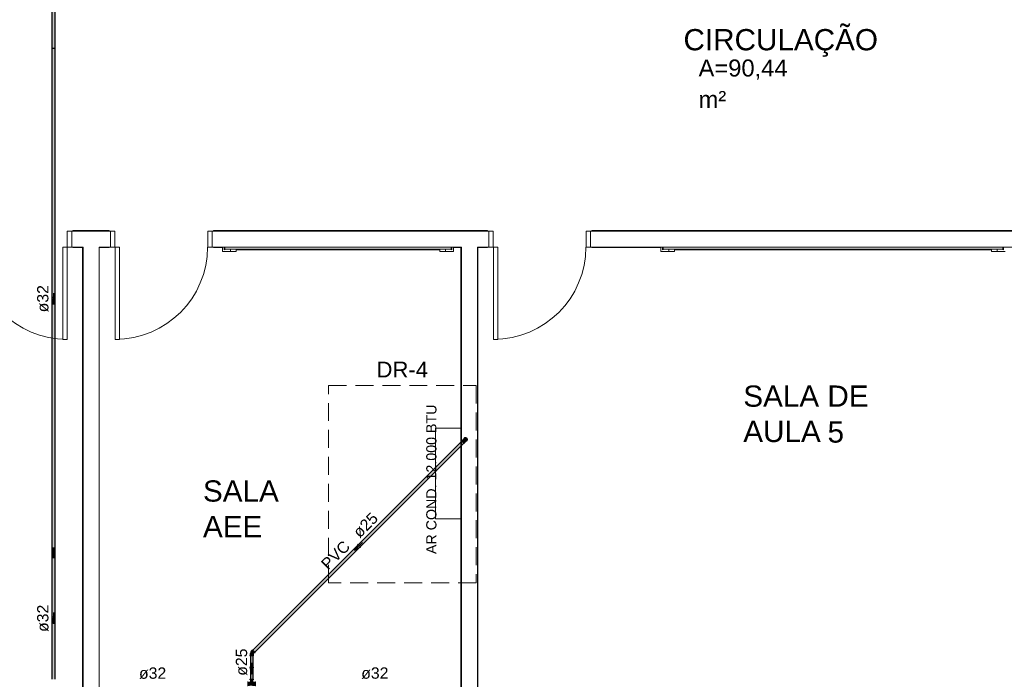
# Model space of a CAD drawing. Header units: millimetres. Extents: x 567 to 934, y -1 to 364.
# Tile 822 of 1056: x 760 to 777, y 153 to 165. Entities that reach past the tile are written whole.
import ezdxf

# ---------------------------------------------------------------- set-up
doc = ezdxf.new("R2010")
doc.units = ezdxf.units.MM
doc.header["$MEASUREMENT"] = 0
doc.linetypes.add('HIDDEN2', pattern=[0.47625, 0.3175, -0.15875])
doc.linetypes.add('NULL', pattern=[0])
for name, color, linetype, lineweight in [('AF-Condutos Reúso', 200, 'Continuous', 25), ('AF-Conexões Reúso', 216, 'Continuous', 18), ('AF-Sentido conduto Reúso', 200, 'Continuous', 30), ('AF-Textos conduto Reúso', 7, 'Continuous', 9), ('DI-Detalhes', 1, 'HIDDEN2', 9), ('Textos', 7, 'Continuous', 9)]:
    doc.layers.add(name, color=color, linetype=linetype, lineweight=lineweight)
doc.layers.add('ARQ FINA', color=8, linetype='Continuous')
doc.styles.add('Arial', font='arial.ttf')

msp = doc.modelspace()

# ---------------------------------------------------------------- hatches: boundary and pattern name
at = {"layer": 'AF-Condutos Reúso', "linetype": 'Continuous'}
h = msp.add_hatch(color=201, dxfattribs=at)
h.paths.add_polyline_path([(760.368, 165.391), (760.305, 165.391), (760.306, 164.236), (760.369, 164.236)])
h.paths.add_polyline_path([(760.368, 165.401), (760.305, 165.401), (760.305, 165.391), (760.368, 165.391)])
h.paths.add_polyline_path([(760.368, 165.681), (760.305, 165.681), (760.305, 165.401), (760.368, 165.401)])
h.paths.add_polyline_path([(760.368, 165.691), (760.305, 165.691), (760.305, 165.681), (760.368, 165.681)])
h.paths.add_polyline_path([(760.368, 165.851), (760.305, 165.851), (760.305, 165.691), (760.368, 165.691)])
h.paths.add_polyline_path([(761.085, 165.913), (761.085, 165.914), (760.417, 165.915), (760.417, 165.852), (761.085, 165.852)])
for points in [[(760.306, 155.4), (760.311, 155.4), (760.311, 164.236)], [(760.306, 155.4), (760.311, 164.236), (760.306, 164.236)], [(760.311, 155.4), (760.321, 155.4), (760.321, 164.236)], [(760.311, 155.4), (760.321, 164.236), (760.311, 164.236)], [(760.321, 155.4), (760.334, 155.4), (760.334, 164.236)], [(760.321, 155.4), (760.334, 164.236), (760.321, 164.236)], [(760.334, 155.4), (760.347, 164.236), (760.334, 164.236)], [(760.334, 155.4), (760.347, 155.4), (760.347, 164.236)], [(760.347, 155.4), (760.359, 164.236), (760.347, 164.236)], [(760.347, 155.4), (760.359, 155.4), (760.359, 164.236)], [(760.359, 155.4), (760.366, 164.236), (760.359, 164.236)], [(760.359, 155.4), (760.366, 155.4), (760.366, 164.236)], [(760.366, 155.4), (760.369, 155.4), (760.369, 164.255)], [(760.366, 155.4), (760.369, 164.236), (760.366, 164.236)], [(767.586, 157.321), (767.588, 157.311), (767.603, 157.298), (767.623, 157.3), (767.635, 157.316), (767.631, 157.336), (767.613, 157.346), (767.594, 157.34)], [(767.547, 157.293), (763.833, 153.579), (767.548, 157.292)], [(767.548, 157.292), (763.834, 153.578), (767.551, 157.289)], [(767.551, 157.289), (763.837, 153.575), (767.557, 157.283)], [(767.557, 157.283), (763.843, 153.569), (767.564, 157.276)], [(767.564, 157.276), (763.85, 153.562), (767.571, 157.269)], [(767.548, 157.292), (763.855, 153.6), (763.855, 153.6)], [(767.551, 157.289), (763.855, 153.6), (763.858, 153.596)], [(767.571, 157.269), (763.857, 153.555), (767.577, 157.263)], [(767.557, 157.283), (763.858, 153.596), (763.864, 153.591)], [(767.577, 157.263), (763.863, 153.549), (767.581, 157.259)], [(767.564, 157.276), (763.864, 153.59), (763.871, 153.583)], [(767.581, 157.259), (763.867, 153.545), (767.583, 157.258)], [(767.571, 157.269), (763.871, 153.583), (763.878, 153.576)], [(767.577, 157.263), (763.878, 153.576), (763.885, 153.57)], [(767.581, 157.259), (763.885, 153.57), (763.889, 153.566)], [(767.583, 157.258), (763.889, 153.566), (763.89, 153.565)], [(760.369, 155.4), (760.306, 155.4), (760.306, 155.24), (760.369, 155.24)], [(760.369, 153.086), (760.369, 155.24), (760.306, 155.24), (760.306, 153.086)], [(763.813, 153.086), (763.817, 153.086), (763.817, 153.499), (763.813, 153.499)], [(763.813, 153.499), (763.813, 153.086), (763.813, 153.086)], [(763.818, 153.086), (763.825, 153.499), (763.817, 153.499)], [(763.817, 153.086), (763.818, 153.086), (763.817, 153.499), (763.817, 153.499)], [(763.825, 153.499), (763.818, 153.086), (763.825, 153.086), (763.825, 153.499)], [(763.825, 153.086), (763.835, 153.086), (763.835, 153.499), (763.825, 153.499)], [(763.835, 153.499), (763.835, 153.086), (763.835, 153.086)], [(763.835, 153.086), (763.835, 153.499), (763.835, 153.499)], [(763.845, 153.499), (763.835, 153.499), (763.835, 153.086), (763.845, 153.086)], [(763.845, 153.086), (763.845, 153.499), (763.845, 153.499)], [(763.854, 153.499), (763.845, 153.499), (763.845, 153.086), (763.854, 153.086)], [(763.854, 153.086), (763.854, 153.499), (763.854, 153.499)], [(763.854, 153.499), (763.854, 153.086), (763.854, 153.086)], [(763.86, 153.499), (763.854, 153.499), (763.854, 153.086), (763.86, 153.086)], [(763.86, 153.086), (763.86, 153.499), (763.86, 153.499)], [(763.862, 153.499), (763.86, 153.499), (763.86, 153.086), (763.862, 153.086)]]:
    msp.add_hatch(color=201, dxfattribs=at).paths.add_polyline_path(points)
at = {"layer": 'AF-Conexões Reúso', "linetype": 'Continuous'}
for points in [[(767.578, 157.33), (767.602, 157.354), (767.587, 157.345)], [(767.587, 157.297), (767.588, 157.303), (767.585, 157.327), (767.601, 157.349), (767.579, 157.331)], [(767.604, 157.354), (767.599, 157.343), (767.625, 157.347)], [(767.602, 157.354), (767.628, 157.351), (767.62, 157.354)], [(767.64, 157.338), (767.626, 157.347), (767.635, 157.316), (767.645, 157.321)], [(767.591, 157.259), (767.558, 157.292), (767.544, 157.296), (767.577, 157.263)], [(767.571, 157.32), (767.55, 157.3), (767.556, 157.294), (767.576, 157.315)], [(767.556, 157.294), (767.575, 157.275), (767.588, 157.296), (767.578, 157.313)], [(767.593, 157.292), (767.588, 157.297), (767.575, 157.275), (767.58, 157.27)], [(767.579, 157.312), (767.587, 157.297), (767.579, 157.325)], [(767.594, 157.292), (767.58, 157.27), (767.604, 157.287)], [(767.611, 157.281), (767.605, 157.287), (767.58, 157.27), (767.589, 157.261)], [(767.59, 157.301), (767.592, 157.294), (767.613, 157.297)], [(767.599, 157.293), (767.602, 157.289), (767.62, 157.289), (767.635, 157.297)], [(767.635, 157.297), (767.64, 157.304), (767.62, 157.296)], [(767.624, 157.301), (767.64, 157.304), (767.644, 157.318), (767.635, 157.316)], [(763.809, 153.539), (763.809, 153.506), (763.813, 153.506)], [(763.81, 153.539), (763.813, 153.506), (763.813, 153.539)], [(763.822, 153.564), (763.813, 153.539), (763.86, 153.539), (763.833, 153.566)], [(763.865, 153.539), (763.813, 153.539), (763.813, 153.506), (763.862, 153.506)], [(763.831, 153.581), (763.827, 153.572), (763.849, 153.594), (763.848, 153.597)], [(763.834, 153.578), (763.83, 153.569), (763.857, 153.588), (763.853, 153.592)], [(763.83, 153.569), (763.839, 153.56), (763.862, 153.583), (763.857, 153.588)], [(763.833, 153.579), (763.853, 153.592), (763.85, 153.595)], [(763.839, 153.56), (763.849, 153.549), (763.872, 153.573), (763.862, 153.583)], [(763.849, 153.606), (763.843, 153.602), (763.879, 153.566), (763.896, 153.558)], [(763.877, 153.568), (763.872, 153.573), (763.849, 153.549), (763.854, 153.544)], [(763.861, 153.537), (763.881, 153.564), (763.877, 153.568), (763.854, 153.544)], [(763.868, 153.539), (763.887, 153.558), (763.881, 153.564), (763.867, 153.545)], [(763.803, 153.506), (763.803, 153.499), (763.813, 153.505)], [(763.87, 153.499), (763.871, 153.506), (763.82, 153.506), (763.813, 153.499)], [(763.903, 152.963), (763.915, 152.963), (763.915, 153.048), (763.903, 153.049), (763.898, 153.044), (763.867, 153.042), (763.868, 153.075), (763.863, 153.078), (763.863, 153.043), (763.866, 153.086), (763.806, 153.086), (763.809, 153.043), (763.777, 153.044), (763.772, 153.049), (763.76, 153.049), (763.76, 153.044), (763.772, 153.043), (763.777, 153.037), (763.792, 153.037), (763.76, 153.044), (763.76, 152.965), (763.772, 152.963), (763.777, 152.968), (763.801, 152.968), (763.801, 152.971), (763.837, 152.971), (763.898, 152.968)]]:
    msp.add_hatch(color=213, dxfattribs=at).paths.add_polyline_path(points)

# ---------------------------------------------------------------- linework, layer by layer
at = {"layer": 'AF-Condutos Reúso'}
for p, q in [((760.306, 164.236), (760.306, 155.4)), ((760.369, 155.4), (760.369, 164.236)), ((767.594, 157.34), (767.588, 157.332)), ((767.603, 157.345), (767.594, 157.34)), ((767.613, 157.346), (767.603, 157.345)), ((767.623, 157.343), (767.613, 157.346)), ((767.631, 157.336), (767.623, 157.343)), ((767.635, 157.327), (767.631, 157.336)), ((767.547, 157.293), (763.833, 153.579)), ((763.89, 153.565), (767.583, 157.258)), ((767.548, 157.292), (767.547, 157.293)), ((767.551, 157.289), (767.548, 157.292)), ((767.557, 157.283), (767.551, 157.289)), ((767.564, 157.276), (767.557, 157.283)), ((767.571, 157.269), (767.564, 157.276)), ((767.577, 157.263), (767.571, 157.269)), ((767.581, 157.259), (767.577, 157.263)), ((767.583, 157.258), (767.581, 157.259)), ((767.588, 157.332), (767.586, 157.321)), ((767.586, 157.321), (767.588, 157.311)), ((767.588, 157.311), (767.594, 157.303)), ((767.594, 157.303), (767.603, 157.298)), ((767.603, 157.298), (767.613, 157.297)), ((767.613, 157.297), (767.623, 157.3)), ((767.623, 157.3), (767.631, 157.307)), ((767.631, 157.307), (767.635, 157.316)), ((767.635, 157.316), (767.635, 157.327)), ((760.306, 155.24), (760.306, 153.086)), ((760.369, 153.086), (760.369, 155.24)), ((763.813, 153.499), (763.813, 153.086)), ((763.862, 153.086), (763.862, 153.499))]:
    msp.add_line(p, q, dxfattribs=at)
for points in [[(760.306, 164.236), (760.369, 164.236), (760.368, 165.851), (760.305, 165.851)], [(760.369, 155.4), (760.306, 155.4), (760.306, 155.24), (760.369, 155.24)]]:
    msp.add_lwpolyline(points, close=True, dxfattribs=at)
at = {"layer": 'AF-Conexões Reúso'}
for p, q in [((767.581, 157.338), (767.578, 157.33)), ((767.587, 157.345), (767.581, 157.338)), ((767.594, 157.351), (767.587, 157.345)), ((767.602, 157.354), (767.594, 157.351)), ((767.611, 157.355), (767.602, 157.354)), ((767.62, 157.354), (767.611, 157.355)), ((767.628, 157.351), (767.62, 157.354)), ((767.635, 157.345), (767.628, 157.351)), ((767.64, 157.338), (767.635, 157.345)), ((767.644, 157.33), (767.64, 157.338)), ((767.546, 157.304), (767.541, 157.299)), ((767.541, 157.299), (767.542, 157.299)), ((767.542, 157.299), (767.544, 157.296)), ((767.544, 157.296), (767.548, 157.292)), ((767.547, 157.303), (767.546, 157.304)), ((767.549, 157.301), (767.547, 157.303)), ((767.548, 157.292), (767.553, 157.287)), ((767.55, 157.3), (767.549, 157.301)), ((767.57, 157.321), (767.55, 157.3)), ((767.553, 157.297), (767.55, 157.3)), ((767.55, 157.3), (767.552, 157.298)), ((767.55, 157.3), (767.55, 157.3)), ((767.552, 157.298), (767.556, 157.294)), ((767.558, 157.292), (767.553, 157.297)), ((767.553, 157.287), (767.559, 157.282)), ((767.556, 157.294), (767.56, 157.29)), ((767.564, 157.286), (767.558, 157.292)), ((767.559, 157.282), (767.565, 157.275)), ((767.56, 157.29), (767.565, 157.285)), ((767.57, 157.28), (767.564, 157.286)), ((767.565, 157.285), (767.57, 157.28)), ((767.565, 157.275), (767.571, 157.269)), ((767.571, 157.32), (767.57, 157.321)), ((767.576, 157.274), (767.57, 157.28)), ((767.57, 157.28), (767.571, 157.279)), ((767.573, 157.318), (767.571, 157.32)), ((767.571, 157.279), (767.575, 157.275)), ((767.571, 157.269), (767.577, 157.263)), ((767.575, 157.32), (767.573, 157.318)), ((767.573, 157.318), (767.575, 157.316)), ((767.576, 157.315), (767.573, 157.318)), ((767.577, 157.322), (767.575, 157.32)), ((767.575, 157.316), (767.576, 157.315)), ((767.575, 157.275), (767.58, 157.27)), ((767.577, 157.314), (767.576, 157.315)), ((767.576, 157.315), (767.577, 157.314)), ((767.582, 157.268), (767.576, 157.274)), ((767.578, 157.33), (767.577, 157.322)), ((767.577, 157.322), (767.577, 157.321)), ((767.577, 157.322), (767.577, 157.322)), ((767.577, 157.321), (767.578, 157.314)), ((767.578, 157.314), (767.577, 157.314)), ((767.577, 157.314), (767.578, 157.314)), ((767.577, 157.263), (767.582, 157.258)), ((767.578, 157.314), (767.578, 157.313)), ((767.578, 157.313), (767.581, 157.304)), ((767.58, 157.27), (767.584, 157.266)), ((767.581, 157.304), (767.587, 157.297)), ((767.587, 157.263), (767.582, 157.268)), ((767.582, 157.258), (767.583, 157.258)), ((767.583, 157.258), (767.586, 157.255)), ((767.584, 157.266), (767.587, 157.263)), ((767.586, 157.255), (767.588, 157.252)), ((767.587, 157.297), (767.592, 157.294)), ((767.591, 157.259), (767.587, 157.263)), ((767.587, 157.263), (767.589, 157.261)), ((767.588, 157.252), (767.589, 157.251)), ((767.589, 157.261), (767.59, 157.26)), ((767.589, 157.251), (767.594, 157.256)), ((767.59, 157.26), (767.611, 157.281)), ((767.593, 157.257), (767.591, 157.259)), ((767.592, 157.294), (767.594, 157.292)), ((767.594, 157.256), (767.593, 157.257)), ((767.594, 157.292), (767.602, 157.289)), ((767.602, 157.289), (767.603, 157.288)), ((767.603, 157.288), (767.611, 157.287)), ((767.604, 157.288), (767.603, 157.288)), ((767.603, 157.288), (767.604, 157.288)), ((767.605, 157.287), (767.604, 157.288)), ((767.604, 157.288), (767.605, 157.287)), ((767.605, 157.287), (767.606, 157.286)), ((767.608, 157.284), (767.605, 157.287)), ((767.606, 157.286), (767.608, 157.284)), ((767.608, 157.284), (767.61, 157.285)), ((767.61, 157.282), (767.608, 157.284)), ((767.61, 157.285), (767.612, 157.287)), ((767.611, 157.281), (767.61, 157.282)), ((767.611, 157.287), (767.612, 157.288)), ((767.612, 157.288), (767.62, 157.289)), ((767.612, 157.287), (767.612, 157.288)), ((767.62, 157.289), (767.628, 157.292)), ((767.628, 157.292), (767.635, 157.297)), ((767.635, 157.297), (767.64, 157.304)), ((767.64, 157.304), (767.644, 157.313)), ((767.645, 157.321), (767.644, 157.33)), ((767.644, 157.313), (767.645, 157.321)), ((763.81, 153.539), (763.809, 153.539)), ((763.809, 153.539), (763.809, 153.506)), ((763.813, 153.539), (763.81, 153.539)), ((763.816, 153.551), (763.813, 153.539)), ((763.813, 153.539), (763.813, 153.539)), ((763.813, 153.539), (763.814, 153.539)), ((763.813, 153.539), (763.813, 153.539)), ((763.817, 153.539), (763.813, 153.539)), ((763.814, 153.539), (763.818, 153.539)), ((763.817, 153.556), (763.816, 153.551)), ((763.822, 153.564), (763.817, 153.556)), ((763.823, 153.539), (763.817, 153.539)), ((763.818, 153.539), (763.824, 153.539)), ((763.827, 153.572), (763.822, 153.564)), ((763.83, 153.539), (763.823, 153.539)), ((763.847, 153.598), (763.824, 153.575)), ((763.824, 153.575), (763.825, 153.574)), ((763.824, 153.539), (763.831, 153.539)), ((763.825, 153.574), (763.827, 153.572)), ((763.827, 153.572), (763.83, 153.569)), ((763.827, 153.572), (763.827, 153.572)), ((763.827, 153.572), (763.827, 153.572)), ((763.827, 153.571), (763.827, 153.572)), ((763.829, 153.569), (763.827, 153.571)), ((763.833, 153.566), (763.829, 153.569)), ((763.83, 153.569), (763.834, 153.565)), ((763.837, 153.539), (763.83, 153.539)), ((763.831, 153.539), (763.839, 153.539)), ((763.837, 153.561), (763.833, 153.566)), ((763.834, 153.565), (763.839, 153.56)), ((763.842, 153.556), (763.837, 153.561)), ((763.845, 153.539), (763.837, 153.539)), ((763.839, 153.56), (763.844, 153.555)), ((763.839, 153.539), (763.847, 153.539)), ((763.847, 153.551), (763.842, 153.556)), ((763.848, 153.607), (763.843, 153.602)), ((763.843, 153.602), (763.844, 153.601)), ((763.844, 153.601), (763.846, 153.599)), ((763.844, 153.555), (763.849, 153.549)), ((763.852, 153.539), (763.845, 153.539)), ((763.846, 153.599), (763.847, 153.598)), ((763.847, 153.598), (763.85, 153.595)), ((763.848, 153.597), (763.847, 153.598)), ((763.852, 153.546), (763.847, 153.551)), ((763.847, 153.539), (763.854, 153.539)), ((763.849, 153.606), (763.848, 153.607)), ((763.85, 153.595), (763.848, 153.597)), ((763.851, 153.603), (763.849, 153.606)), ((763.849, 153.549), (763.854, 153.544)), ((763.85, 153.595), (763.85, 153.595)), ((763.853, 153.592), (763.85, 153.595)), ((763.85, 153.595), (763.855, 153.59)), ((763.85, 153.595), (763.85, 153.595)), ((763.855, 153.6), (763.851, 153.603)), ((763.856, 153.542), (763.852, 153.546)), ((763.858, 153.539), (763.852, 153.539)), ((763.857, 153.588), (763.853, 153.592)), ((763.854, 153.544), (763.858, 153.54)), ((763.854, 153.539), (763.86, 153.539)), ((763.86, 153.595), (763.855, 153.6)), ((763.855, 153.6), (763.855, 153.6)), ((763.855, 153.59), (763.861, 153.584)), ((763.86, 153.539), (763.856, 153.542)), ((763.862, 153.583), (763.857, 153.588)), ((763.858, 153.54), (763.86, 153.539)), ((763.86, 153.539), (763.858, 153.539)), ((763.866, 153.589), (763.86, 153.595)), ((763.86, 153.539), (763.861, 153.537)), ((763.862, 153.539), (763.86, 153.539)), ((763.861, 153.584), (763.867, 153.578)), ((763.861, 153.537), (763.862, 153.537)), ((763.867, 153.578), (763.862, 153.583)), ((763.862, 153.537), (763.863, 153.535)), ((763.872, 153.583), (763.866, 153.589)), ((763.866, 153.536), (763.868, 153.539)), ((763.866, 153.533), (763.866, 153.536)), ((763.866, 153.506), (763.866, 153.533)), ((763.872, 153.573), (763.867, 153.578)), ((763.867, 153.578), (763.873, 153.571)), ((763.868, 153.539), (763.887, 153.558)), ((763.878, 153.576), (763.872, 153.583)), ((763.877, 153.568), (763.872, 153.573)), ((763.873, 153.571), (763.879, 153.566)), ((763.881, 153.564), (763.877, 153.568)), ((763.884, 153.57), (763.878, 153.576)), ((763.879, 153.566), (763.884, 153.561)), ((763.885, 153.56), (763.881, 153.564)), ((763.889, 153.566), (763.884, 153.57)), ((763.884, 153.561), (763.885, 153.56)), ((763.885, 153.56), (763.887, 153.558)), ((763.887, 153.558), (763.885, 153.56)), ((763.885, 153.56), (763.885, 153.56)), ((763.887, 153.558), (763.888, 153.557)), ((763.887, 153.558), (763.887, 153.558)), ((763.888, 153.557), (763.89, 153.554)), ((763.89, 153.565), (763.889, 153.566)), ((763.893, 153.562), (763.89, 153.565)), ((763.89, 153.554), (763.891, 153.554)), ((763.891, 153.554), (763.896, 153.558)), ((763.895, 153.559), (763.893, 153.562)), ((763.896, 153.558), (763.895, 153.559)), ((763.805, 153.506), (763.803, 153.506)), ((763.803, 153.506), (763.803, 153.499)), ((763.803, 153.499), (763.805, 153.499)), ((763.808, 153.506), (763.805, 153.506)), ((763.805, 153.499), (763.808, 153.499)), ((763.809, 153.506), (763.808, 153.506)), ((763.808, 153.499), (763.813, 153.499)), ((763.813, 153.506), (763.809, 153.506)), ((763.809, 153.506), (763.81, 153.506)), ((763.81, 153.506), (763.813, 153.506)), ((763.813, 153.506), (763.813, 153.506)), ((763.82, 153.506), (763.813, 153.506)), ((763.813, 153.506), (763.813, 153.506)), ((763.813, 153.506), (763.817, 153.506)), ((763.813, 153.499), (763.813, 153.499)), ((763.813, 153.499), (763.82, 153.499)), ((763.817, 153.506), (763.823, 153.506)), ((763.829, 153.506), (763.82, 153.506)), ((763.82, 153.499), (763.829, 153.499)), ((763.823, 153.506), (763.83, 153.506)), ((763.837, 153.506), (763.829, 153.506)), ((763.829, 153.499), (763.837, 153.499)), ((763.83, 153.506), (763.837, 153.506)), ((763.846, 153.506), (763.837, 153.506)), ((763.837, 153.506), (763.845, 153.506)), ((763.837, 153.499), (763.846, 153.499)), ((763.845, 153.506), (763.852, 153.506)), ((763.854, 153.506), (763.846, 153.506)), ((763.846, 153.499), (763.854, 153.499)), ((763.852, 153.506), (763.858, 153.506)), ((763.861, 153.506), (763.854, 153.506)), ((763.854, 153.499), (763.861, 153.499)), ((763.858, 153.506), (763.862, 153.506)), ((763.862, 153.506), (763.861, 153.506)), ((763.861, 153.499), (763.862, 153.499)), ((763.866, 153.506), (763.862, 153.506)), ((763.862, 153.506), (763.862, 153.506)), ((763.862, 153.506), (763.865, 153.506)), ((763.862, 153.499), (763.867, 153.499)), ((763.865, 153.506), (763.866, 153.506)), ((763.867, 153.506), (763.866, 153.506)), ((763.87, 153.506), (763.867, 153.506)), ((763.867, 153.499), (763.87, 153.499)), ((763.871, 153.506), (763.87, 153.506)), ((763.87, 153.499), (763.871, 153.499)), ((763.871, 153.499), (763.871, 153.506)), ((763.804, 153.086), (763.804, 153.078)), ((763.806, 153.086), (763.804, 153.086)), ((763.809, 153.086), (763.806, 153.086)), ((763.813, 153.086), (763.809, 153.086)), ((763.814, 153.086), (763.813, 153.086)), ((763.821, 153.086), (763.814, 153.086)), ((763.829, 153.086), (763.821, 153.086)), ((763.837, 153.086), (763.829, 153.086)), ((763.846, 153.086), (763.837, 153.086)), ((763.854, 153.086), (763.846, 153.086)), ((763.861, 153.086), (763.854, 153.086)), ((763.862, 153.086), (763.861, 153.086)), ((763.866, 153.086), (763.862, 153.086)), ((763.869, 153.086), (763.866, 153.086)), ((763.87, 153.086), (763.869, 153.086)), ((763.87, 153.078), (763.87, 153.086))]:
    msp.add_line(p, q, dxfattribs=at)
at = {"layer": 'AF-Sentido conduto Reúso'}
for p, q in [((760.369, 159.829), (760.305, 159.829)), ((760.305, 159.829), (760.337, 159.708)), ((760.337, 159.708), (760.369, 159.829)), ((765.716, 155.472), (765.653, 155.364)), ((765.653, 155.364), (765.762, 155.426)), ((765.762, 155.426), (765.716, 155.472)), ((760.369, 154.183), (760.305, 154.183)), ((760.305, 154.183), (760.337, 154.063)), ((760.337, 154.063), (760.369, 154.183)), ((763.87, 153.298), (763.805, 153.298)), ((763.805, 153.298), (763.837, 153.177)), ((763.837, 153.177), (763.87, 153.298))]:
    msp.add_line(p, q, dxfattribs=at)
for points in [[(760.337, 159.908), (760.337, 159.708)], [(765.795, 155.505), (765.653, 155.364)], [(760.337, 154.263), (760.337, 154.063)], [(763.837, 153.377), (763.837, 153.177)]]:
    msp.add_lwpolyline(points, dxfattribs=at)
at = {"layer": 'ARQ FINA', "lineweight": 5}
for p, q in [((760.581, 161.001), (760.661, 161.001)), ((760.581, 160.721), (760.581, 161.001)), ((760.581, 161.001), (760.661, 161.001)), ((760.581, 160.721), (760.581, 161.001)), ((761.341, 161.001), (760.661, 161.001)), ((760.661, 161.001), (760.661, 160.721)), ((760.661, 161.001), (760.661, 160.721)), ((760.681, 161.001), (760.681, 161.011)), ((760.681, 161.011), (761.321, 161.011)), ((761.321, 161.011), (761.321, 161.001)), ((761.341, 161.001), (761.341, 160.721)), ((761.421, 161.001), (761.341, 161.001)), ((761.341, 161.001), (761.341, 160.721)), ((761.421, 161.001), (761.341, 161.001)), ((761.421, 160.721), (761.421, 161.001)), ((761.421, 160.721), (761.421, 161.001)), ((763.141, 161.001), (763.061, 161.001)), ((763.061, 161.001), (763.061, 160.721)), ((763.061, 161.001), (763.141, 161.001)), ((763.061, 160.721), (763.061, 161.001)), ((768.021, 161.001), (763.141, 161.001)), ((763.141, 160.721), (763.141, 161.001)), ((763.141, 161.001), (763.141, 160.721)), ((763.161, 161.001), (763.161, 161.011)), ((763.161, 161.011), (768.001, 161.011)), ((768.001, 161.011), (768.001, 161.001)), ((768.021, 161.001), (768.021, 160.721)), ((768.101, 161.001), (768.021, 161.001)), ((768.021, 161.001), (768.021, 160.721)), ((768.101, 161.001), (768.021, 161.001)), ((768.101, 160.721), (768.101, 161.001)), ((768.101, 160.721), (768.101, 161.001)), ((769.821, 161.001), (769.741, 161.001)), ((769.741, 161.001), (769.741, 160.721)), ((769.741, 161.001), (769.821, 161.001)), ((769.741, 160.721), (769.741, 161.001)), ((780.921, 161.001), (769.821, 161.001)), ((769.821, 160.721), (769.821, 161.001)), ((769.821, 161.001), (769.821, 160.721)), ((769.841, 161.001), (769.841, 161.011)), ((769.841, 161.011), (780.931, 161.011)), ((760.501, 160.721), (760.577, 160.721)), ((760.501, 159.089), (760.501, 160.721)), ((760.577, 160.721), (760.501, 160.721)), ((760.501, 160.721), (760.501, 159.089)), ((760.577, 160.721), (760.577, 159.089)), ((760.577, 159.089), (760.577, 160.721)), ((760.661, 160.721), (760.581, 160.721)), ((760.661, 160.721), (760.581, 160.721)), ((760.661, 160.721), (760.861, 160.721)), ((760.681, 160.711), (760.681, 160.721)), ((760.861, 160.711), (760.681, 160.711)), ((760.851, 148.128), (760.851, 160.721)), ((760.861, 160.721), (760.861, 152.15)), ((761.141, 160.721), (761.341, 160.721)), ((761.141, 152.721), (761.141, 160.721)), ((761.321, 160.711), (761.141, 160.711)), ((761.321, 160.721), (761.321, 160.711)), ((761.341, 160.721), (761.421, 160.721)), ((761.341, 160.721), (761.421, 160.721)), ((761.501, 160.721), (761.425, 160.721)), ((761.425, 160.721), (761.425, 159.089)), ((761.425, 160.721), (761.501, 160.721)), ((761.425, 159.089), (761.425, 160.721)), ((761.501, 159.089), (761.501, 160.721)), ((761.501, 160.721), (761.501, 159.089)), ((763.061, 160.721), (763.141, 160.721)), ((763.141, 160.721), (763.061, 160.721)), ((763.141, 160.721), (767.541, 160.721)), ((763.161, 160.711), (763.161, 160.721)), ((763.32, 160.711), (763.161, 160.711)), ((763.32, 160.641), (763.32, 160.721)), ((763.42, 160.641), (763.32, 160.641)), ((763.35, 160.713), (763.35, 160.673)), ((763.36, 160.721), (763.358, 160.721)), ((767.36, 160.721), (763.36, 160.721)), ((763.36, 160.721), (763.36, 160.683)), ((763.36, 160.682), (763.36, 160.721)), ((763.36, 160.683), (767.36, 160.683)), ((763.38, 160.682), (763.36, 160.682)), ((763.42, 160.641), (763.46, 160.641)), ((763.46, 160.641), (763.46, 160.683)), ((763.52, 160.641), (763.46, 160.641)), ((763.52, 160.641), (763.56, 160.641)), ((763.56, 160.641), (763.56, 160.683)), ((767.16, 160.682), (763.56, 160.682)), ((763.56, 160.673), (767.16, 160.673)), ((763.56, 160.673), (767.16, 160.673)), ((767.16, 160.683), (767.16, 160.641)), ((767.16, 160.641), (767.2, 160.641)), ((767.26, 160.641), (767.2, 160.641)), ((767.26, 160.683), (767.26, 160.641)), ((767.26, 160.641), (767.3, 160.641)), ((767.4, 160.641), (767.3, 160.641)), ((767.36, 160.682), (767.34, 160.682)), ((767.36, 160.683), (767.36, 160.721)), ((767.362, 160.721), (767.36, 160.721)), ((767.36, 160.721), (767.36, 160.682)), ((767.37, 160.673), (767.37, 160.713)), ((767.4, 160.721), (767.4, 160.641)), ((767.541, 160.711), (767.4, 160.711)), ((767.531, 160.721), (767.531, 152.731)), ((767.541, 160.721), (767.541, 152.721)), ((767.821, 160.721), (768.021, 160.721)), ((767.821, 152.15), (767.821, 160.721)), ((768.001, 160.711), (767.821, 160.711)), ((767.831, 160.721), (767.831, 148.128)), ((768.001, 160.721), (768.001, 160.711)), ((768.021, 160.721), (768.101, 160.721)), ((768.021, 160.721), (768.101, 160.721)), ((768.181, 160.721), (768.105, 160.721)), ((768.105, 160.721), (768.105, 159.089)), ((768.105, 160.721), (768.181, 160.721)), ((768.105, 159.089), (768.105, 160.721)), ((768.181, 159.089), (768.181, 160.721)), ((768.181, 160.721), (768.181, 159.089)), ((769.741, 160.721), (769.821, 160.721)), ((769.821, 160.721), (769.741, 160.721)), ((769.821, 160.721), (780.541, 160.721)), ((769.841, 160.711), (769.841, 160.721)), ((771.06, 160.711), (769.841, 160.711)), ((771.06, 160.641), (771.06, 160.721)), ((771.16, 160.641), (771.06, 160.641)), ((771.09, 160.713), (771.09, 160.673)), ((771.1, 160.721), (771.098, 160.721)), ((777.1, 160.721), (771.1, 160.721)), ((771.1, 160.721), (771.1, 160.683)), ((771.1, 160.682), (771.1, 160.721)), ((771.1, 160.683), (777.1, 160.683)), ((771.12, 160.682), (771.1, 160.682)), ((771.16, 160.641), (771.2, 160.641)), ((771.2, 160.641), (771.2, 160.683)), ((771.26, 160.641), (771.2, 160.641)), ((771.26, 160.641), (771.3, 160.641)), ((771.3, 160.641), (771.3, 160.683)), ((776.9, 160.682), (771.3, 160.682)), ((771.3, 160.673), (776.9, 160.673)), ((771.3, 160.673), (776.9, 160.673)), ((776.9, 160.683), (776.9, 160.641)), ((776.9, 160.641), (776.94, 160.641)), ((777, 160.641), (776.94, 160.641)), ((777, 160.683), (777, 160.641)), ((777, 160.641), (777.04, 160.641)), ((777.14, 160.641), (777.04, 160.641)), ((777.1, 160.682), (777.08, 160.682)), ((777.1, 160.683), (777.1, 160.721)), ((777.102, 160.721), (777.1, 160.721)), ((777.1, 160.721), (777.1, 160.682)), ((777.11, 160.673), (777.11, 160.713)), ((760.577, 159.089), (760.501, 159.089)), ((760.501, 159.089), (760.577, 159.089)), ((761.425, 159.089), (761.501, 159.089)), ((761.501, 159.089), (761.425, 159.089)), ((768.105, 159.089), (768.181, 159.089)), ((768.181, 159.089), (768.105, 159.089))]:
    msp.add_line(p, q, dxfattribs=at)
at = {"layer": 'ARQ FINA', "linetype": 'Continuous', "lineweight": 5}
for p, q in [((767.081, 157.521), (767.531, 157.521)), ((767.081, 155.921), (767.081, 157.521)), ((767.531, 155.921), (767.081, 155.921))]:
    msp.add_line(p, q, dxfattribs=at)
at = {"layer": 'ARQ FINA', "lineweight": 5}
for centre, radius, start, end in [((760.577, 160.721), 1.632, 180, 270), ((761.425, 160.721), 1.632, 270, 0), ((763.358, 160.713), 0.00799, 90, 180), ((763.353, 160.717), 0.0442, 265.9394, 307.4394), ((767.367, 160.717), 0.0442, 232.5606, 274.0606), ((767.362, 160.713), 0.00799, 0, 90), ((768.105, 160.721), 1.632, 270, 0), ((771.098, 160.713), 0.00799, 90, 180), ((771.093, 160.717), 0.0442, 265.9394, 307.4394), ((777.107, 160.717), 0.0442, 232.5606, 274.0606), ((777.102, 160.713), 0.00799, 0, 90)]:
    msp.add_arc(centre, radius, start, end, dxfattribs=at)
at = {"layer": 'DI-Detalhes'}
msp.add_lwpolyline([(765.191, 158.275), (767.799, 158.275), (767.799, 154.791), (765.191, 154.791), (765.191, 158.275)], dxfattribs=at)

# ---------------------------------------------------------------- texts
at = {"layer": 'AF-Textos conduto Reúso', "linetype": 'NULL', "char_height": 0.2, "line_spacing_factor": 0.6, "style": 'Arial'}
for s, insert, width, attachment_point, rotation in [('ø32', (760.253, 159.808), 0.9628, 8, 90.0002), ('ø25', (765.748, 155.567), 0.9628, 7, 45.0001), ('PVC', (765.592, 155.411), 1.14939, 9, 45.0001), ('ø32', (760.253, 154.163), 0.9628, 8, 90.0002), ('ø25', (763.761, 153.148), 0.9628, 7, 90.0002)]:
    msp.add_mtext(s, dxfattribs=dict(at, insert=insert, width=width, attachment_point=attachment_point, rotation=rotation))
at = {"layer": 'AF-Textos conduto Reúso', "linetype": 'NULL', "char_height": 0.2, "width": 0.9628, "line_spacing_factor": 0.6, "style": 'Arial'}
for insert, attachment_point in [((762.087, 153.09), 8), ((765.77, 153.091), 7)]:
    msp.add_mtext('ø32', dxfattribs=dict(at, insert=insert, attachment_point=attachment_point))
at = {"layer": 'ARQ FINA', "linetype": 'NULL', "lineweight": 5, "attachment_point": 7, "line_spacing_factor": 0.9, "style": 'Arial'}
for s, insert, char_height, width in [('CIRCULAÇÃO', (771.46, 164.08), 0.375, 6.87119), ('A=90,44', (771.726, 163.677), 0.3, 3.14543), ('m²', (771.726, 163.177), 0.3, 0.97729), ('SALA DE', (772.516, 157.895), 0.375, 4.42683), ('AULA', (772.516, 157.271), 0.375, 2.73761), ('5', (774.004, 157.261), 0.375, 0.58251), ('SALA', (762.976, 156.219), 0.375, 2.67988), ('AEE', (762.976, 155.595), 0.375, 2.09737)]:
    msp.add_mtext(s, dxfattribs=dict(at, insert=insert, char_height=char_height, width=width))
at = {"layer": 'ARQ FINA', "linetype": 'NULL', "lineweight": 5, "insert": (767.101, 155.298), "char_height": 0.18, "width": 5.28256, "attachment_point": 7, "rotation": 90.0002, "line_spacing_factor": 0.9, "style": 'Arial'}
msp.add_mtext('AR COND. 12.000 BTU', dxfattribs=at)
at = {"layer": 'Textos', "linetype": 'NULL', "insert": (766.495, 158.417), "char_height": 0.28, "width": 1.82555, "attachment_point": 8, "line_spacing_factor": 0.6, "style": 'Arial'}
msp.add_mtext('DR-4', dxfattribs=at)

doc.saveas('drawing.dxf')
